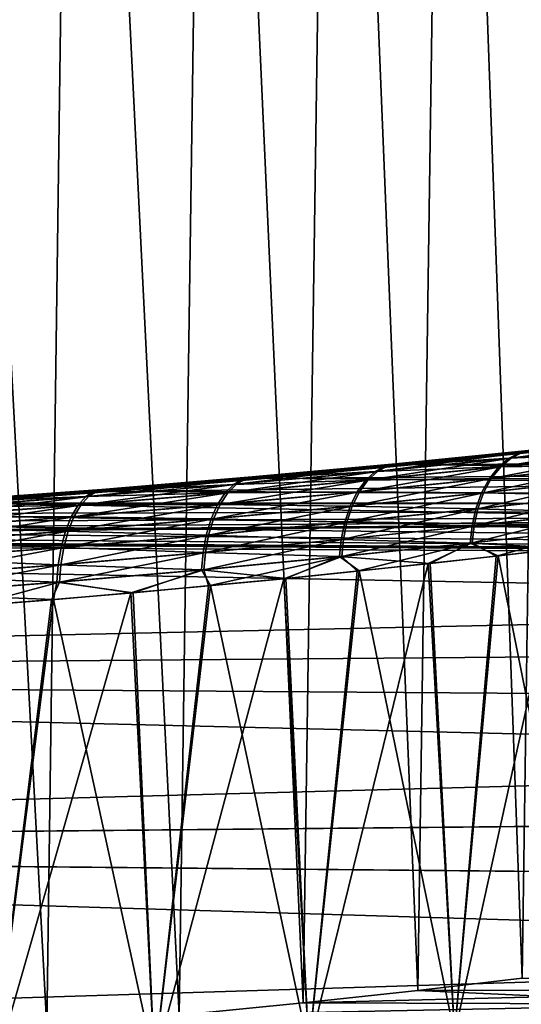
# Model space of a CAD drawing. Header units: metres. Extents: x -2 to 78, y -85 to 85.
# Tile 486 of 500: x 71.202 to 72.116, y 54.353 to 56.149. Entities that reach past the tile are written whole.
import ezdxf

# ---------------------------------------------------------------- set-up
doc = ezdxf.new("R2010")
doc.units = ezdxf.units.M
doc.layers.add('solid_20004802', color=7, linetype='CONTINUOUS')

msp = doc.modelspace()

# ---------------------------------------------------------------- linework, layer by layer
at = {"layer": 'solid_20004802'}
for points in [[(71.045044, 58.145981, 3.296241), (70.995171, 54.290203, 3.327253), (71.250763, 54.31118, 3.156779)], [(71.045044, 58.145981, -3.296241), (71.250763, 54.31118, -3.156779), (70.995171, 54.290203, -3.327253)], [(71.30352, 58.145981, 3.117827), (71.045044, 58.145981, 3.296241), (71.250763, 54.31118, 3.156779)], [(71.045044, 58.145981, -3.296241), (71.30352, 58.145981, -3.117827), (71.250763, 54.31118, -3.156779)], [(71.30352, 58.145981, 3.117827), (71.250763, 54.31118, 3.156779), (71.492348, 54.333302, 2.966543)], [(71.30352, 58.145981, -3.117827), (71.492348, 54.333302, -2.966543), (71.250763, 54.31118, -3.156779)], [(71.546806, 58.145981, 2.919192), (71.30352, 58.145981, 3.117827), (71.492348, 54.333302, 2.966543)], [(71.30352, 58.145981, -3.117827), (71.546806, 58.145981, -2.919192), (71.492348, 54.333302, -2.966543)], [(71.546806, 58.145981, 2.919192), (71.492348, 54.333302, 2.966543), (71.7183, 54.35603, 2.75776)], [(71.546806, 58.145981, -2.919192), (71.7183, 54.35603, -2.757761), (71.492348, 54.333302, -2.966543)], [(71.773315, 58.145981, 2.701625), (71.546806, 58.145981, 2.919192), (71.7183, 54.35603, 2.75776)], [(71.546806, 58.145981, -2.919192), (71.773315, 58.145981, -2.701625), (71.7183, 54.35603, -2.757761)], [(71.773315, 58.145981, 2.701625), (71.7183, 54.35603, 2.75776), (71.927071, 54.378647, 2.531838)], [(71.773315, 58.145981, -2.701625), (71.927071, 54.378647, -2.531838), (71.7183, 54.35603, -2.757761)], [(71.981583, 58.145981, 2.466537), (71.773315, 58.145981, 2.701625), (71.927071, 54.378647, 2.531838)], [(71.773315, 58.145981, -2.701625), (71.981583, 58.145981, -2.466537), (71.927071, 54.378647, -2.531838)], [(71.981583, 58.145981, 2.466537), (71.927071, 54.378647, 2.531838), (72.11731, 54.400711, 2.29027)], [(71.981583, 58.145981, -2.466537), (72.11731, 54.400711, -2.29027), (71.927071, 54.378647, -2.531838)], [(72.170265, 58.145981, 2.215452), (71.981583, 58.145981, 2.466537), (72.11731, 54.400711, 2.29027)], [(71.981583, 58.145981, -2.466537), (72.170265, 58.145981, -2.215452), (72.11731, 54.400711, -2.29027)], [(72.325638, 55.374077, 3.131681), (72.304955, 55.358055, 3.109354), (72.077934, 55.333462, 3.323097)], [(72.097084, 55.349361, 3.347007), (72.325638, 55.374077, 3.131681), (72.077934, 55.333462, 3.323097)], [(72.322487, 55.373768, -3.133805), (72.09346, 55.349129, -3.348228), (72.301819, 55.35775, -3.111464)], [(72.113708, 55.359222, -3.372628), (72.09346, 55.349129, -3.348228), (72.322487, 55.373768, -3.133805)], [(72.347588, 55.384384, 3.154489), (72.325638, 55.374077, 3.131681), (72.097084, 55.349361, 3.347007)], [(72.117363, 55.359455, 3.371402), (72.347588, 55.384384, 3.154489), (72.097084, 55.349361, 3.347007)], [(72.344414, 55.384075, -3.156623), (72.113708, 55.359222, -3.372628), (72.322487, 55.373768, -3.133805)], [(72.134102, 55.363682, -3.396438), (72.113708, 55.359222, -3.372628), (72.344414, 55.384075, -3.156623)], [(77.104469, 55.357456, 3.412417), (71.649101, 55.312122, 3.80018), (71.368279, 55.288441, 3.967739)], [(77.104469, 55.264347, 4.090273), (77.104469, 55.357456, 3.412417), (71.368279, 55.288441, 3.967739)], [(77.104469, 55.357456, 3.412417), (71.91568, 55.337284, 3.61354), (71.649101, 55.312122, 3.80018)], [(72.117363, 55.359455, 3.371402), (72.097084, 55.349361, 3.347007), (71.853607, 55.32502, 3.544436)], [(71.87207, 55.334892, 3.57042), (72.117363, 55.359455, 3.371402), (71.853607, 55.32502, 3.544436)], [(72.113708, 55.359222, -3.372628), (71.867935, 55.334751, -3.570766), (72.09346, 55.349129, -3.348228)], [(71.886429, 55.338913, -3.596121), (71.867935, 55.334751, -3.570766), (72.113708, 55.359222, -3.372628)], [(72.137794, 55.363918, 3.395208), (72.117363, 55.359455, 3.371402), (71.87207, 55.334892, 3.57042)], [(71.890617, 55.339058, 3.595774), (72.137794, 55.363918, 3.395208), (71.87207, 55.334892, 3.57042)], [(72.134102, 55.363682, -3.396438), (71.886429, 55.338913, -3.596121), (72.113708, 55.359222, -3.372628)], [(71.915527, 55.337639, -3.610857), (71.886429, 55.338913, -3.596121), (72.134102, 55.363682, -3.396438)], [(71.91568, 55.337284, 3.61354), (72.137794, 55.363918, 3.395208), (71.890617, 55.339058, 3.595774)], [(72.163712, 55.363277, -3.409865), (71.915527, 55.337639, -3.610857), (72.134102, 55.363682, -3.396438)], [(77.104469, 55.357456, -3.412417), (71.915527, 55.337639, -3.610857), (72.163712, 55.363277, -3.409865)], [(77.104469, 55.357456, -3.412417), (77.104469, 55.264347, -4.090273), (71.915527, 55.337639, -3.610857)], [(71.91568, 55.337284, 3.61354), (72.164803, 55.363152, 3.410868), (72.137794, 55.363918, 3.395208)], [(77.104469, 55.357456, 3.412417), (72.164803, 55.363152, 3.410868), (71.91568, 55.337284, 3.61354)], [(72.304955, 55.358055, 3.109354), (72.286575, 55.336685, 3.088574), (72.060883, 55.312099, 3.300834)], [(72.077934, 55.333462, 3.323097), (72.304955, 55.358055, 3.109354), (72.060883, 55.312099, 3.300834)], [(72.301819, 55.35775, -3.111464), (72.074333, 55.333229, -3.324311), (72.283463, 55.33638, -3.090671)], [(72.09346, 55.349129, -3.348228), (72.074333, 55.333229, -3.324311), (72.301819, 55.35775, -3.111464)], [(71.890617, 55.339058, 3.595774), (71.87207, 55.334892, 3.57042), (71.612984, 55.311131, 3.750981)], [(71.629562, 55.315006, 3.777862), (71.890617, 55.339058, 3.595774), (71.612984, 55.311131, 3.750981)], [(71.886429, 55.338913, -3.596121), (71.624939, 55.31496, -3.777393), (71.867935, 55.334751, -3.570766)], [(71.649643, 55.312653, -3.796371), (71.624939, 55.31496, -3.777393), (71.886429, 55.338913, -3.596121)], [(71.649101, 55.312122, 3.80018), (71.890617, 55.339058, 3.595774), (71.629562, 55.315006, 3.777862)], [(71.649101, 55.312122, 3.80018), (71.91568, 55.337284, 3.61354), (71.890617, 55.339058, 3.595774)], [(71.915527, 55.337639, -3.610857), (71.649643, 55.312653, -3.796371), (71.886429, 55.338913, -3.596121)], [(77.104469, 55.264347, -4.090273), (71.649643, 55.312653, -3.796371), (71.915527, 55.337639, -3.610857)], [(72.097084, 55.349361, 3.347007), (72.077934, 55.333462, 3.323097), (71.836113, 55.309238, 3.518985)], [(71.853607, 55.32502, 3.544436), (72.097084, 55.349361, 3.347007), (71.836113, 55.309238, 3.518985)], [(72.09346, 55.349129, -3.348228), (71.849518, 55.324879, -3.544781), (72.074333, 55.333229, -3.324311)], [(71.867935, 55.334751, -3.570766), (71.849518, 55.324879, -3.544781), (72.09346, 55.349129, -3.348228)], [(71.853607, 55.32502, 3.544436), (71.836113, 55.309238, 3.518985), (71.580666, 55.285805, 3.696533)], [(71.59642, 55.301468, 3.723455), (71.853607, 55.32502, 3.544436), (71.580666, 55.285805, 3.696533)], [(71.849518, 55.324879, -3.544781), (71.591904, 55.301426, -3.722987), (71.832054, 55.309097, -3.519328)], [(71.608414, 55.311085, -3.750513), (71.591904, 55.301426, -3.722987), (71.849518, 55.324879, -3.544781)], [(71.87207, 55.334892, 3.57042), (71.853607, 55.32502, 3.544436), (71.59642, 55.301468, 3.723455)], [(71.612984, 55.311131, 3.750981), (71.87207, 55.334892, 3.57042), (71.59642, 55.301468, 3.723455)], [(71.867935, 55.334751, -3.570766), (71.608414, 55.311085, -3.750513), (71.849518, 55.324879, -3.544781)], [(71.624939, 55.31496, -3.777393), (71.608414, 55.311085, -3.750513), (71.867935, 55.334751, -3.570766)], [(72.077934, 55.333462, 3.323097), (72.060883, 55.312099, 3.300834), (71.820488, 55.287888, 3.495322)], [(71.836113, 55.309238, 3.518985), (72.077934, 55.333462, 3.323097), (71.820488, 55.287888, 3.495322)], [(72.074333, 55.333229, -3.324311), (71.832054, 55.309097, -3.519328), (72.057304, 55.311867, -3.30204)], [(71.849518, 55.324879, -3.544781), (71.832054, 55.309097, -3.519328), (72.074333, 55.333229, -3.324311)], [(72.286575, 55.336685, 3.088574), (72.271408, 55.310825, 3.070334), (72.046776, 55.286156, 3.281295)], [(72.060883, 55.312099, 3.300834), (72.286575, 55.336685, 3.088574), (72.046776, 55.286156, 3.281295)], [(72.283463, 55.33638, -3.090671), (72.057304, 55.311867, -3.30204), (72.268311, 55.31052, -3.072417)], [(72.074333, 55.333229, -3.324311), (72.057304, 55.311867, -3.30204), (72.283463, 55.33638, -3.090671)], [(71.59642, 55.301468, 3.723455), (71.580666, 55.285805, 3.696533), (71.312836, 55.26358, 3.855223)], [(71.326782, 55.279137, 3.883516), (71.59642, 55.301468, 3.723455), (71.312836, 55.26358, 3.855223)], [(71.591904, 55.301426, -3.722987), (71.321953, 55.279194, -3.882338), (71.576202, 55.285763, -3.696067)], [(71.336517, 55.288654, -3.911322), (71.321953, 55.279194, -3.882338), (71.591904, 55.301426, -3.722987)], [(71.612984, 55.311131, 3.750981), (71.59642, 55.301468, 3.723455), (71.326782, 55.279137, 3.883516)], [(71.341408, 55.288597, 3.912502), (71.612984, 55.311131, 3.750981), (71.326782, 55.279137, 3.883516)], [(71.608414, 55.311085, -3.750513), (71.336517, 55.288654, -3.911322), (71.591904, 55.301426, -3.722987)], [(71.351044, 55.292255, -3.939662), (71.336517, 55.288654, -3.911322), (71.608414, 55.311085, -3.750513)], [(71.629562, 55.315006, 3.777862), (71.612984, 55.311131, 3.750981), (71.341408, 55.288597, 3.912502)], [(71.35601, 55.292198, 3.940842), (71.629562, 55.315006, 3.777862), (71.341408, 55.288597, 3.912502)], [(71.624939, 55.31496, -3.777393), (71.351044, 55.292255, -3.939662), (71.608414, 55.311085, -3.750513)], [(71.369041, 55.28907, -3.963399), (71.351044, 55.292255, -3.939662), (71.624939, 55.31496, -3.777393)], [(71.649101, 55.312122, 3.80018), (71.629562, 55.315006, 3.777862), (71.35601, 55.292198, 3.940842)], [(71.368279, 55.288441, 3.967739), (71.649101, 55.312122, 3.80018), (71.35601, 55.292198, 3.940842)], [(71.649643, 55.312653, -3.796371), (71.369041, 55.28907, -3.963399), (71.624939, 55.31496, -3.777393)], [(77.104469, 55.264347, -4.090273), (71.369041, 55.28907, -3.963399), (71.649643, 55.312653, -3.796371)], [(71.836113, 55.309238, 3.518985), (71.820488, 55.287888, 3.495322), (71.566551, 55.264465, 3.671568)], [(71.580666, 55.285805, 3.696533), (71.836113, 55.309238, 3.518985), (71.566551, 55.264465, 3.671568)], [(71.832054, 55.309097, -3.519328), (71.576202, 55.285763, -3.696067), (71.81646, 55.287746, -3.495662)], [(71.591904, 55.301426, -3.722987), (71.576202, 55.285763, -3.696067), (71.832054, 55.309097, -3.519328)], [(72.060883, 55.312099, 3.300834), (72.046776, 55.286156, 3.281295), (71.807518, 55.26186, 3.47461)], [(71.820488, 55.287888, 3.495322), (72.060883, 55.312099, 3.300834), (71.807518, 55.26186, 3.47461)], [(72.057304, 55.311867, -3.30204), (71.81646, 55.287746, -3.495662), (72.043221, 55.285923, -3.282492)], [(71.832054, 55.309097, -3.519328), (71.81646, 55.287746, -3.495662), (72.057304, 55.311867, -3.30204)], [(72.271408, 55.310825, 3.070334), (72.260048, 55.281757, 3.055391), (72.036186, 55.256931, 3.265305)], [(72.046776, 55.286156, 3.281295), (72.271408, 55.310825, 3.070334), (72.036186, 55.256931, 3.265305)], [(72.057304, 55.311867, -3.30204), (72.043221, 55.285923, -3.282492), (72.268311, 55.31052, -3.072417)], [(72.268311, 55.31052, -3.072417), (72.043221, 55.285923, -3.282492), (72.256966, 55.281448, -3.057461)], [(71.341408, 55.288597, 3.912502), (71.326782, 55.279137, 3.883516), (71.046028, 55.258461, 4.024053)], [(71.058708, 55.267735, 4.054382), (71.341408, 55.288597, 3.912502), (71.046028, 55.258461, 4.024053)], [(71.336517, 55.288654, -3.911322), (71.053642, 55.267879, -4.052634), (71.321953, 55.279194, -3.882338)], [(71.066185, 55.271236, -4.082328), (71.053642, 55.267879, -4.052634), (71.336517, 55.288654, -3.911322)], [(71.35601, 55.292198, 3.940842), (71.341408, 55.288597, 3.912502), (71.058708, 55.267735, 4.054382)], [(71.071327, 55.271088, 4.084074), (71.35601, 55.292198, 3.940842), (71.058708, 55.267735, 4.054382)], [(71.351044, 55.292255, -3.939662), (71.066185, 55.271236, -4.082328), (71.336517, 55.288654, -3.911322)], [(71.076118, 55.267429, -4.110593), (71.066185, 55.271236, -4.082328), (71.351044, 55.292255, -3.939662)], [(71.368279, 55.288441, 3.967739), (71.35601, 55.292198, 3.940842), (71.071327, 55.271088, 4.084074)], [(71.075615, 55.266773, 4.114967), (71.368279, 55.288441, 3.967739), (71.071327, 55.271088, 4.084074)], [(77.104469, 55.264347, 4.090273), (71.368279, 55.288441, 3.967739), (71.075615, 55.266773, 4.114967)], [(71.369041, 55.28907, -3.963399), (71.076118, 55.267429, -4.110593), (71.351044, 55.292255, -3.939662)], [(77.104469, 55.264347, -4.090273), (71.076118, 55.267429, -4.110593), (71.369041, 55.28907, -3.963399)], [(71.580666, 55.285805, 3.696533), (71.566551, 55.264465, 3.671568), (71.300308, 55.242252, 3.829067)], [(71.312836, 55.26358, 3.855223), (71.580666, 55.285805, 3.696533), (71.300308, 55.242252, 3.829067)], [(71.576202, 55.285763, -3.696067), (71.30806, 55.263638, -3.854049), (71.562119, 55.264423, -3.671103)], [(71.321953, 55.279194, -3.882338), (71.30806, 55.263638, -3.854049), (71.576202, 55.285763, -3.696067)], [(71.820488, 55.287888, 3.495322), (71.807518, 55.26186, 3.47461), (71.554794, 55.238354, 3.649805)], [(71.566551, 55.264465, 3.671568), (71.820488, 55.287888, 3.495322), (71.554794, 55.238354, 3.649805)], [(71.81646, 55.287746, -3.495662), (71.562119, 55.264423, -3.671103), (71.803505, 55.261719, -3.474946)], [(71.576202, 55.285763, -3.696067), (71.562119, 55.264423, -3.671103), (71.81646, 55.287746, -3.495662)], [(72.046776, 55.286156, 3.281295), (72.036186, 55.256931, 3.265305), (71.797737, 55.232479, 3.457735)], [(71.807518, 55.26186, 3.47461), (72.046776, 55.286156, 3.281295), (71.797737, 55.232479, 3.457735)], [(71.81646, 55.287746, -3.495662), (71.803505, 55.261719, -3.474946), (72.043221, 55.285923, -3.282492)], [(72.043221, 55.285923, -3.282492), (71.803505, 55.261719, -3.474946), (72.032639, 55.256699, -3.266494)], [(72.043221, 55.285923, -3.282492), (72.032639, 55.256699, -3.266494), (72.256966, 55.281448, -3.057461)], [(77.104469, 55.154446, -4.765609), (70.772766, 55.248245, -4.236764), (71.076118, 55.267429, -4.110593)], [(77.104469, 55.264347, 4.090273), (71.075615, 55.266773, 4.114967), (70.773026, 55.247627, 4.240736)], [(71.326782, 55.279137, 3.883516), (71.312836, 55.26358, 3.855223), (71.033928, 55.243004, 3.994512)], [(71.046028, 55.258461, 4.024053), (71.326782, 55.279137, 3.883516), (71.033928, 55.243004, 3.994512)], [(71.321953, 55.279194, -3.882338), (71.041039, 55.258606, -4.022306), (71.30806, 55.263638, -3.854049)], [(71.053642, 55.267879, -4.052634), (71.041039, 55.258606, -4.022306), (71.321953, 55.279194, -3.882338)], [(77.104469, 55.264347, -4.090273), (77.104469, 55.154446, -4.765609), (71.076118, 55.267429, -4.110593)], [(72.260048, 55.281757, 3.055391), (72.252747, 55.250946, 3.044175), (72.02935, 55.225929, 3.253327)], [(72.036186, 55.256931, 3.265305), (72.260048, 55.281757, 3.055391), (72.02935, 55.225929, 3.253327)], [(72.256966, 55.281448, -3.057461), (72.032639, 55.256699, -3.266494), (72.249664, 55.250637, -3.046232)], [(77.104469, 55.264347, 4.090273), (69.836205, 55.20956, 4.480371), (69.522545, 55.204056, 4.514074)], [(77.104469, 55.154446, 4.765609), (77.104469, 55.264347, 4.090273), (69.522545, 55.204056, 4.514074)], [(77.104469, 55.264347, 4.090273), (70.151253, 55.218731, 4.423788), (69.836205, 55.20956, 4.480371)], [(77.104469, 55.264347, 4.090273), (70.464287, 55.231514, 4.343754), (70.151253, 55.218731, 4.423788)], [(77.104469, 55.154446, -4.765609), (70.46312, 55.232056, -4.340371), (70.772766, 55.248245, -4.236764)], [(77.104469, 55.264347, 4.090273), (70.773026, 55.247627, 4.240736), (70.464287, 55.231514, 4.343754)], [(71.312836, 55.26358, 3.855223), (71.300308, 55.242252, 3.829067), (71.023041, 55.221684, 3.96729)], [(71.033928, 55.243004, 3.994512), (71.312836, 55.26358, 3.855223), (71.023041, 55.221684, 3.96729)], [(71.30806, 55.263638, -3.854049), (71.028992, 55.243149, -3.99277), (71.295563, 55.24231, -3.827899)], [(71.041039, 55.258606, -4.022306), (71.028992, 55.243149, -3.99277), (71.30806, 55.263638, -3.854049)], [(71.566551, 55.264465, 3.671568), (71.554794, 55.238354, 3.649805), (71.289833, 55.216064, 3.806374)], [(71.300308, 55.242252, 3.829067), (71.566551, 55.264465, 3.671568), (71.289833, 55.216064, 3.806374)], [(71.562119, 55.264423, -3.671103), (71.295563, 55.24231, -3.827899), (71.550377, 55.238312, -3.649343)], [(71.30806, 55.263638, -3.854049), (71.295563, 55.24231, -3.827899), (71.562119, 55.264423, -3.671103)], [(71.807518, 55.26186, 3.47461), (71.797737, 55.232479, 3.457735), (71.545883, 55.20882, 3.632187)], [(71.554794, 55.238354, 3.649805), (71.807518, 55.26186, 3.47461), (71.545883, 55.20882, 3.632187)], [(71.562119, 55.264423, -3.671103), (71.550377, 55.238312, -3.649343), (71.803505, 55.261719, -3.474946)], [(71.803505, 55.261719, -3.474946), (71.550377, 55.238312, -3.649343), (71.793724, 55.232334, -3.458069)], [(72.036186, 55.256931, 3.265305), (72.02935, 55.225929, 3.253327), (71.791359, 55.201283, 3.445188)], [(71.797737, 55.232479, 3.457735), (72.036186, 55.256931, 3.265305), (71.791359, 55.201283, 3.445188)], [(71.803505, 55.261719, -3.474946), (71.793724, 55.232334, -3.458069), (72.032639, 55.256699, -3.266494)], [(72.032639, 55.256699, -3.266494), (71.793724, 55.232334, -3.458069), (72.025795, 55.225697, -3.254508)], [(72.032639, 55.256699, -3.266494), (72.025795, 55.225697, -3.254508), (72.249664, 55.250637, -3.046232)], [(72.249664, 55.250637, -3.046232), (72.025795, 55.225697, -3.254508), (72.246284, 55.219536, -3.038805)], [(72.252747, 55.250946, 3.044175), (72.249367, 55.219849, 3.036758), (72.026146, 55.194637, 3.245438)], [(72.02935, 55.225929, 3.253327), (72.252747, 55.250946, 3.044175), (72.026146, 55.194637, 3.245438)], [(77.104469, 55.154446, -4.765609), (70.149284, 55.219166, -4.421125), (70.46312, 55.232056, -4.340371)], [(71.300308, 55.242252, 3.829067), (71.289833, 55.216064, 3.806374), (71.013939, 55.195419, 3.943786)], [(71.023041, 55.221684, 3.96729), (71.300308, 55.242252, 3.829067), (71.013939, 55.195419, 3.943786)], [(71.028992, 55.243149, -3.99277), (71.018143, 55.221828, -3.965557), (71.295563, 55.24231, -3.827899)], [(71.295563, 55.24231, -3.827899), (71.018143, 55.221828, -3.965557), (71.28511, 55.216118, -3.805213)], [(71.554794, 55.238354, 3.649805), (71.545883, 55.20882, 3.632187), (71.281876, 55.186382, 3.788136)], [(71.289833, 55.216064, 3.806374), (71.554794, 55.238354, 3.649805), (71.281876, 55.186382, 3.788136)], [(71.295563, 55.24231, -3.827899), (71.28511, 55.216118, -3.805213), (71.550377, 55.238312, -3.649343)], [(71.550377, 55.238312, -3.649343), (71.28511, 55.216118, -3.805213), (71.541466, 55.208775, -3.631728)], [(71.797737, 55.232479, 3.457735), (71.791359, 55.201283, 3.445188), (71.540024, 55.177433, 3.619223)], [(71.545883, 55.20882, 3.632187), (71.797737, 55.232479, 3.457735), (71.540024, 55.177433, 3.619223)], [(71.550377, 55.238312, -3.649343), (71.541466, 55.208775, -3.631728), (71.793724, 55.232334, -3.458069)], [(71.793724, 55.232334, -3.458069), (71.541466, 55.208775, -3.631728), (71.787346, 55.201138, -3.445519)], [(71.793724, 55.232334, -3.458069), (71.787346, 55.201138, -3.445519), (72.025795, 55.225697, -3.254508)], [(77.104469, 55.154446, -4.765609), (69.83387, 55.209866, -4.478516), (70.149284, 55.219166, -4.421125)], [(71.289833, 55.216064, 3.806374), (71.281876, 55.186382, 3.788136), (71.007011, 55.165607, 3.925039)], [(71.013939, 55.195419, 3.943786), (71.289833, 55.216064, 3.806374), (71.007011, 55.165607, 3.925039)], [(71.018143, 55.221828, -3.965557), (71.009056, 55.195564, -3.942065), (71.28511, 55.216118, -3.805213)], [(71.28511, 55.216118, -3.805213), (71.009056, 55.195564, -3.942065), (71.277145, 55.18644, -3.786985)], [(71.28511, 55.216118, -3.805213), (71.277145, 55.18644, -3.786985), (71.541466, 55.208775, -3.631728)], [(72.025795, 55.225697, -3.254508), (71.787346, 55.201138, -3.445519), (72.022591, 55.194401, -3.246612)], [(72.02935, 55.225929, 3.253327), (72.026146, 55.194637, 3.245438), (71.7883, 55.169788, 3.437035)], [(71.791359, 55.201283, 3.445188), (72.02935, 55.225929, 3.253327), (71.7883, 55.169788, 3.437035)], [(72.025795, 55.225697, -3.254508), (72.022591, 55.194401, -3.246612), (72.246284, 55.219536, -3.038805)], [(72.246284, 55.219536, -3.038805), (72.022591, 55.194401, -3.246612), (72.192047, 55.185081, -3.088686)], [(72.026146, 55.194637, 3.245438), (72.249367, 55.219849, 3.036758), (72.06958, 55.170681, 3.202211)], [(72.249367, 55.219849, 3.036758), (72.188683, 55.184647, 3.091926), (72.06958, 55.170681, 3.202211)], [(67.805336, 54.951145, -5.837479), (67.817192, 55.202438, -4.524132), (77.104469, 55.027821, -5.438011)], [(77.104469, 55.154446, 4.765609), (69.210648, 55.202301, 4.524951), (67.805336, 54.951012, 5.838097)], [(67.817192, 55.202438, -4.524132), (69.210648, 55.202435, -4.524134), (77.104469, 55.154446, -4.765609)], [(67.817192, 55.202438, -4.524132), (77.104469, 55.154446, -4.765609), (77.104469, 55.027821, -5.438011)], [(77.104469, 55.154446, -4.765609), (69.210648, 55.202435, -4.524134), (69.520844, 55.204262, -4.512842)], [(77.104469, 55.154446, 4.765609), (69.522545, 55.204056, 4.514074), (69.210648, 55.202301, 4.524951)], [(77.104469, 55.154446, -4.765609), (69.520844, 55.204262, -4.512842), (69.83387, 55.209866, -4.478516)], [(71.009056, 55.195564, -3.942065), (71.002121, 55.165752, -3.923333), (71.277145, 55.18644, -3.786985)], [(71.545883, 55.20882, 3.632187), (71.540024, 55.177433, 3.619223), (71.276604, 55.154819, 3.774876)], [(71.281876, 55.186382, 3.788136), (71.545883, 55.20882, 3.632187), (71.276604, 55.154819, 3.774876)], [(71.541466, 55.208775, -3.631728), (71.277145, 55.18644, -3.786985), (71.535591, 55.177387, -3.618768)], [(71.541466, 55.208775, -3.631728), (71.535591, 55.177387, -3.618768), (71.787346, 55.201138, -3.445519)], [(71.787346, 55.201138, -3.445519), (71.535591, 55.177387, -3.618768), (71.784271, 55.169643, -3.437365)], [(71.791359, 55.201283, 3.445188), (71.7883, 55.169788, 3.437035), (71.53714, 55.145744, 3.610963)], [(71.540024, 55.177433, 3.619223), (71.791359, 55.201283, 3.445188), (71.53714, 55.145744, 3.610963)], [(71.787346, 55.201138, -3.445519), (71.784271, 55.169643, -3.437365), (72.022591, 55.194401, -3.246612)], [(72.022591, 55.194401, -3.246612), (71.784271, 55.169643, -3.437365), (71.949326, 55.157356, -3.305498)], [(71.7883, 55.169788, 3.437035), (72.026146, 55.194637, 3.245438), (71.816467, 55.143044, 3.411057)], [(72.026146, 55.194637, 3.245438), (71.945526, 55.156849, 3.308633), (71.816467, 55.143044, 3.411057)], [(72.026146, 55.194637, 3.245438), (72.06958, 55.170681, 3.202211), (71.945526, 55.156849, 3.308633)], [(72.022591, 55.194401, -3.246612), (71.949326, 55.157356, -3.305498), (72.073204, 55.171165, -3.198977)], [(72.022591, 55.194401, -3.246612), (72.073204, 55.171165, -3.198977), (72.192047, 55.185081, -3.088686)], [(71.277145, 55.18644, -3.786985), (71.002121, 55.165752, -3.923333), (71.271858, 55.154873, -3.773736)], [(71.281876, 55.186382, 3.788136), (71.276604, 55.154819, 3.774876), (71.002426, 55.133881, 3.911579)], [(71.007011, 55.165607, 3.925039), (71.281876, 55.186382, 3.788136), (71.002426, 55.133881, 3.911579)], [(71.277145, 55.18644, -3.786985), (71.271858, 55.154873, -3.773736), (71.535591, 55.177387, -3.618768)], [(71.535591, 55.177387, -3.618768), (71.271858, 55.154873, -3.773736), (71.532684, 55.145699, -3.610512)], [(71.540024, 55.177433, 3.619223), (71.53714, 55.145744, 3.610963), (71.273964, 55.122948, 3.766622)], [(71.276604, 55.154819, 3.774876), (71.540024, 55.177433, 3.619223), (71.273964, 55.122948, 3.766622)], [(71.535591, 55.177387, -3.618768), (71.532684, 55.145699, -3.610512), (71.784271, 55.169643, -3.437365)], [(72.188683, 55.184647, 3.091926), (72.242554, 54.326263, 3.02851), (71.993919, 54.298824, 3.258182)], [(72.06958, 55.170681, 3.202211), (72.188683, 55.184647, 3.091926), (71.993919, 54.298824, 3.258182)], [(72.192047, 55.185081, -3.088686), (72.073204, 55.171165, -3.198977), (72.242554, 54.326263, -3.02851)], [(71.002121, 55.165752, -3.923333), (70.997513, 55.134026, -3.90989), (71.271858, 55.154873, -3.773736)], [(71.784271, 55.169643, -3.437365), (71.532684, 55.145699, -3.610512), (71.686745, 55.129902, -3.506217)], [(71.53714, 55.145744, 3.610963), (71.7883, 55.169788, 3.437035), (71.545532, 55.116234, 3.601651)], [(71.7883, 55.169788, 3.437035), (71.682968, 55.129414, 3.508875), (71.545532, 55.116234, 3.601651)], [(71.7883, 55.169788, 3.437035), (71.816467, 55.143044, 3.411057), (71.682968, 55.129414, 3.508875)], [(71.784271, 55.169643, -3.437365), (71.686745, 55.129902, -3.506217), (71.82029, 55.143551, -3.408138)], [(71.784271, 55.169643, -3.437365), (71.82029, 55.143551, -3.408138), (71.949326, 55.157356, -3.305498)], [(71.945526, 55.156849, 3.308633), (72.06958, 55.170681, 3.202211), (71.993919, 54.298824, 3.258182)], [(72.073204, 55.171165, -3.198977), (71.949326, 55.157356, -3.305498), (71.993919, 54.298824, -3.258182)], [(72.073204, 55.171165, -3.198977), (71.993919, 54.298824, -3.258182), (72.242554, 54.326263, -3.02851)], [(77.104469, 55.027821, 5.438011), (77.104469, 55.154446, 4.765609), (67.805336, 54.951012, 5.838097)], [(71.271858, 55.154873, -3.773736), (70.997513, 55.134026, -3.90989), (71.269188, 55.123001, -3.765493)], [(71.276604, 55.154819, 3.774876), (71.273964, 55.122948, 3.766622), (71.000122, 55.101845, 3.903408)], [(71.002426, 55.133881, 3.911579), (71.276604, 55.154819, 3.774876), (71.000122, 55.101845, 3.903408)], [(71.271858, 55.154873, -3.773736), (71.269188, 55.123001, -3.765493), (71.532684, 55.145699, -3.610512)], [(71.532684, 55.145699, -3.610512), (71.269188, 55.123001, -3.765493), (71.408066, 55.103878, -3.687008)], [(71.273964, 55.122948, 3.766622), (71.53714, 55.145744, 3.610963), (71.404198, 55.103432, 3.689304)], [(71.53714, 55.145744, 3.610963), (71.545532, 55.116234, 3.601651), (71.404198, 55.103432, 3.689304)], [(71.532684, 55.145699, -3.610512), (71.408066, 55.103878, -3.687008), (71.549316, 55.116703, -3.599203)], [(71.532684, 55.145699, -3.610512), (71.549316, 55.116703, -3.599203), (71.686745, 55.129902, -3.506217)], [(71.682968, 55.129414, 3.508875), (71.816467, 55.143044, 3.411057), (71.728218, 54.272076, 3.467283)], [(71.82029, 55.143551, -3.408138), (71.686745, 55.129902, -3.506217), (71.728218, 54.272076, -3.467283)], [(71.945526, 55.156849, 3.308633), (71.993919, 54.298824, 3.258182), (71.728218, 54.272076, 3.467283)], [(71.816467, 55.143044, 3.411057), (71.945526, 55.156849, 3.308633), (71.728218, 54.272076, 3.467283)], [(71.82029, 55.143551, -3.408138), (71.728218, 54.272076, -3.467283), (71.993919, 54.298824, -3.258182)], [(71.949326, 55.157356, -3.305498), (71.82029, 55.143551, -3.408138), (71.993919, 54.298824, -3.258182)], [(70.997513, 55.134026, -3.90989), (70.995171, 55.10199, -3.901737), (71.269188, 55.123001, -3.765493)], [(71.269188, 55.123001, -3.765493), (70.995171, 55.10199, -3.901737), (71.263298, 55.091499, -3.769402)], [(71.000122, 55.101845, 3.903408), (71.273964, 55.122948, 3.766622), (71.111557, 55.07943, 3.848038)], [(71.273964, 55.122948, 3.766622), (71.259315, 55.091076, 3.77156), (71.111557, 55.07943, 3.848038)], [(71.273964, 55.122948, 3.766622), (71.404198, 55.103432, 3.689304), (71.259315, 55.091076, 3.77156)], [(71.269188, 55.123001, -3.765493), (71.263298, 55.091499, -3.769402), (71.408066, 55.103878, -3.687008)], [(71.682968, 55.129414, 3.508875), (71.728218, 54.272076, 3.467283), (71.447235, 54.246674, 3.654598)], [(71.545532, 55.116234, 3.601651), (71.682968, 55.129414, 3.508875), (71.447235, 54.246674, 3.654598)], [(71.686745, 55.129902, -3.506217), (71.549316, 55.116703, -3.599203), (71.728218, 54.272076, -3.467283)], [(71.408066, 55.103878, -3.687008), (71.263298, 55.091499, -3.769402), (71.447235, 54.246674, -3.654598)], [(71.404198, 55.103432, 3.689304), (71.545532, 55.116234, 3.601651), (71.447235, 54.246674, 3.654598)], [(71.549316, 55.116703, -3.599203), (71.408066, 55.103878, -3.687008), (71.447235, 54.246674, -3.654598)], [(71.549316, 55.116703, -3.599203), (71.447235, 54.246674, -3.654598), (71.728218, 54.272076, -3.467283)], [(70.995171, 55.10199, -3.901737), (71.115631, 55.079834, -3.846027), (71.263298, 55.091499, -3.769402)], [(71.111557, 55.07943, 3.848038), (71.259315, 55.091076, 3.77156), (71.15242, 54.223228, 3.8192)], [(71.263298, 55.091499, -3.769402), (71.115631, 55.079834, -3.846027), (71.15242, 54.223228, -3.819199)], [(71.404198, 55.103432, 3.689304), (71.447235, 54.246674, 3.654598), (71.15242, 54.223228, 3.8192)], [(71.259315, 55.091076, 3.77156), (71.404198, 55.103432, 3.689304), (71.15242, 54.223228, 3.8192)], [(71.263298, 55.091499, -3.769402), (71.15242, 54.223228, -3.819199), (71.447235, 54.246674, -3.654598)], [(77.104469, 54.884544, 6.107062), (77.104469, 55.027821, 5.438011), (67.805336, 54.951012, 5.838097)], [(67.805336, 54.951145, -5.837479), (77.104469, 55.027821, -5.438011), (77.104469, 54.884544, -6.107062)], [(67.805336, 54.951145, -5.837479), (77.104469, 54.884544, -6.107062), (77.104469, 54.724712, -6.772353)], [(67.805336, 54.63652, -7.136959), (67.805336, 54.951145, -5.837479), (77.104469, 54.724712, -6.772353)], [(77.104469, 54.884544, 6.107062), (67.805336, 54.951012, 5.838097), (67.805336, 54.63636, 7.137558)], [(77.104469, 54.724712, 6.772353), (77.104469, 54.884544, 6.107062), (67.805336, 54.63636, 7.137558)], [(77.104469, 54.54842, 7.433472), (77.104469, 54.724712, 6.772353), (67.805336, 54.63636, 7.137558)], [(67.805336, 54.63652, -7.136959), (77.104469, 54.724712, -6.772353), (77.104469, 54.54842, -7.433472)], [(67.805336, 54.63652, -7.136959), (77.104469, 54.54842, -7.433472), (77.104469, 54.355774, -8.090012)], [(67.805336, 54.259277, -8.419662), (67.805336, 54.63652, -7.136959), (77.104469, 54.355774, -8.090012)], [(77.104469, 54.54842, 7.433472), (67.805336, 54.63636, 7.137558), (67.805336, 54.259094, 8.420241)], [(77.104469, 54.355774, 8.090012), (77.104469, 54.54842, 7.433472), (67.805336, 54.259094, 8.420241)], [(72.11731, 54.400711, 2.29027), (71.927071, 54.378647, 2.531838), (72.681267, 54.38031, 2.514605)], [(71.927071, 54.378647, -2.531838), (72.11731, 54.400711, -2.29027), (72.681267, 54.38031, -2.514605)], [(71.7183, 54.35603, 2.75776), (72.472061, 54.353645, 2.780184), (72.681267, 54.38031, 2.514605)], [(71.927071, 54.378647, 2.531838), (71.7183, 54.35603, 2.75776), (72.681267, 54.38031, 2.514605)], [(71.7183, 54.35603, -2.757761), (71.927071, 54.378647, -2.531838), (72.472061, 54.353645, -2.780184)], [(71.927071, 54.378647, -2.531838), (72.681267, 54.38031, -2.514605), (72.472061, 54.353645, -2.780184)], [(77.104469, 54.146893, 8.74157), (77.104469, 54.355774, 8.090012), (67.805336, 54.259094, 8.420241)], [(67.805336, 54.259277, -8.419662), (77.104469, 54.355774, -8.090012), (77.104469, 54.146893, -8.74157)], [(71.7183, 54.35603, 2.75776), (71.492348, 54.333302, 2.966543), (72.472061, 54.353645, 2.780184)], [(71.492348, 54.333302, -2.966543), (71.7183, 54.35603, -2.757761), (72.472061, 54.353645, -2.780184)], [(71.492348, 54.333302, 2.966543), (72.242554, 54.326263, 3.02851), (72.472061, 54.353645, 2.780184)], [(71.492348, 54.333302, -2.966543), (72.472061, 54.353645, -2.780184), (72.242554, 54.326263, -3.02851)]]:
    msp.add_3dface(points, dxfattribs=at)

doc.saveas('drawing.dxf')
